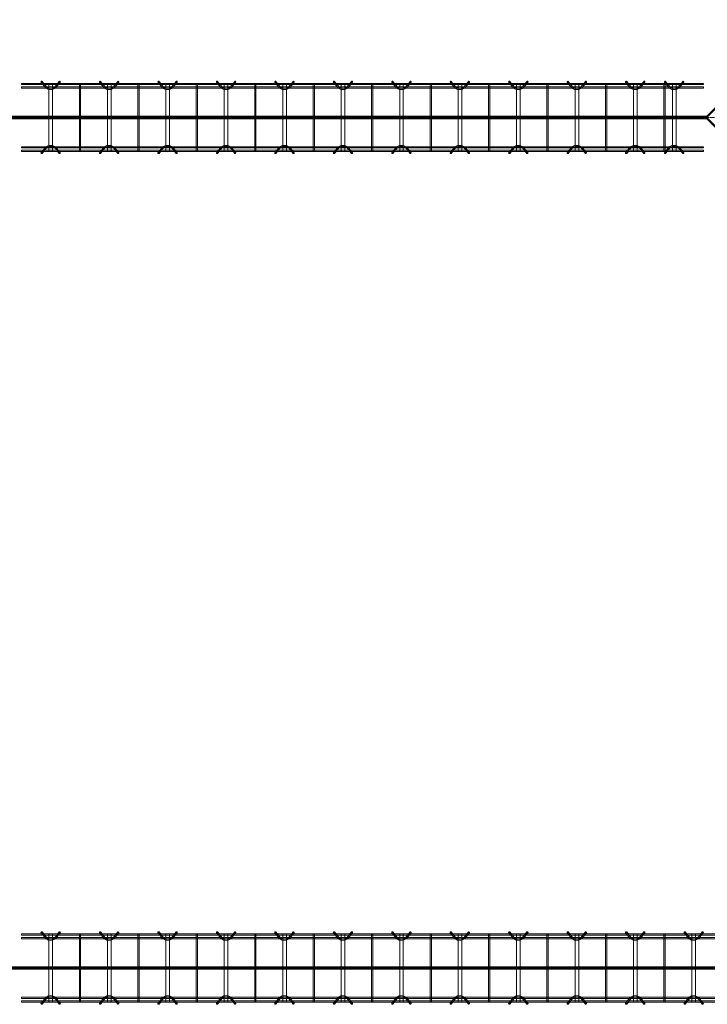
# Model space of a CAD drawing. Header units: inches. Extents: x -4136 to 1945, y -6639 to 12387.
# Tile 298 of 656: x -3643 to -3501, y 10634 to 10837. Entities that reach past the tile are written whole.
import ezdxf

# ---------------------------------------------------------------- set-up
doc = ezdxf.new("R2010")
doc.units = ezdxf.units.IN
doc.header["$MEASUREMENT"] = 0
doc.linetypes.add('Línea de rejilla', pattern=[0.875, 0.5, -0.125, 0.125, -0.125])
for name, color, linetype, lineweight in [('A-FLOR', 7, 'Continuous', 9), ('A-GENM', 7, 'Continuous', 9), ('S-BEAM', 7, 'Continuous', 9), ('S-GRID', 7, 'Continuous', 9)]:
    doc.layers.add(name, color=color, linetype=linetype, lineweight=lineweight)

# ---------------------------------------------------------------- blocks, each defined once
blk = doc.blocks.new('Dowel bar assembly - Dowel bar assembly-673054-SLAB ON GROUND JOINTS')
at = {"layer": 'S-BEAM', "color": 253, "true_color": 0xaaaaaa}
for p, q in [((4.02, 2.23), (4.97, 1.03)), ((5.18, 1.19), (4.23, 2.39)), ((7.76, 2.39), (6.81, 1.19)), ((7.01, 1.03), (7.96, 2.23)), ((16.02, 2.23), (16.97, 1.03)), ((17.18, 1.19), (16.23, 2.39)), ((19.76, 2.39), (18.81, 1.19)), ((19.01, 1.03), (19.96, 2.23)), ((28.02, 2.23), (28.97, 1.03)), ((29.18, 1.19), (28.23, 2.39)), ((31.76, 2.39), (30.81, 1.19)), ((31.01, 1.03), (31.96, 2.23)), ((40.02, 2.23), (40.97, 1.03)), ((41.18, 1.19), (40.23, 2.39)), ((43.76, 2.39), (42.81, 1.19)), ((43.01, 1.03), (43.96, 2.23)), ((52.02, 2.23), (52.97, 1.03)), ((53.18, 1.19), (52.23, 2.39)), ((55.76, 2.39), (54.81, 1.19)), ((55.01, 1.03), (55.96, 2.23)), ((64.02, 2.23), (64.97, 1.03)), ((65.18, 1.19), (64.23, 2.39)), ((67.76, 2.39), (66.81, 1.19)), ((67.01, 1.03), (67.96, 2.23)), ((76.02, 2.23), (76.97, 1.03)), ((77.18, 1.19), (76.23, 2.39)), ((79.76, 2.39), (78.81, 1.19)), ((79.01, 1.03), (79.96, 2.23)), ((88.02, 2.23), (88.97, 1.03)), ((89.18, 1.19), (88.23, 2.39)), ((91.76, 2.39), (90.81, 1.19)), ((91.01, 1.03), (91.96, 2.23)), ((100.02, 2.23), (100.97, 1.03)), ((101.18, 1.19), (100.23, 2.39)), ((103.76, 2.39), (102.81, 1.19)), ((103.01, 1.03), (103.96, 2.23)), ((112.02, 2.23), (112.97, 1.03)), ((113.18, 1.19), (112.23, 2.39)), ((115.76, 2.39), (114.81, 1.19)), ((115.01, 1.03), (115.96, 2.23)), ((124.02, 2.23), (124.97, 1.03)), ((125.18, 1.19), (124.23, 2.39)), ((127.76, 2.39), (126.81, 1.19)), ((127.01, 1.03), (127.96, 2.23)), ((132.02, 2.23), (132.97, 1.03)), ((133.18, 1.19), (132.23, 2.39)), ((135.76, 2.39), (134.81, 1.19)), ((135.01, 1.03), (135.96, 2.23)), ((140, 1.98), (0, 1.98)), ((0, 1.98), (0, 1.72)), ((0, 1.72), (0, 1.98)), ((0, 1.72), (140, 1.72)), ((140, 1.25), (0, 1.25)), ((0, 0.99), (0, 1.25)), ((0, 1.25), (0, 0.99)), ((0, 0.99), (140, 0.99)), ((5.63, 1.99), (5.63, -12.01)), ((6.38, 1.99), (5.63, 1.99)), ((5.63, 1.99), (6.38, 1.99)), ((6.38, -12.01), (6.38, 1.99)), ((11.87, 1.99), (11.87, -12.01)), ((12.13, 1.99), (11.87, 1.99)), ((11.87, 1.99), (12.13, 1.99)), ((12.13, -12.01), (12.13, 1.99)), ((17.63, 1.99), (17.63, -12.01)), ((18.38, 1.99), (17.63, 1.99)), ((17.63, 1.99), (18.38, 1.99)), ((18.38, -12.01), (18.38, 1.99)), ((23.87, 1.99), (23.87, -12.01)), ((24.13, 1.99), (23.87, 1.99)), ((23.87, 1.99), (24.13, 1.99)), ((24.13, -12.01), (24.13, 1.99)), ((29.63, 1.99), (29.63, -12.01)), ((30.38, 1.99), (29.63, 1.99)), ((29.63, 1.99), (30.38, 1.99)), ((30.38, -12.01), (30.38, 1.99)), ((35.87, 1.99), (35.87, -12.01)), ((36.13, 1.99), (35.87, 1.99)), ((35.87, 1.99), (36.13, 1.99)), ((36.13, -12.01), (36.13, 1.99)), ((41.63, 1.99), (41.63, -12.01)), ((42.38, 1.99), (41.63, 1.99)), ((41.63, 1.99), (42.38, 1.99)), ((42.38, -12.01), (42.38, 1.99)), ((47.87, 1.99), (47.87, -12.01)), ((48.13, 1.99), (47.87, 1.99)), ((47.87, 1.99), (48.13, 1.99)), ((48.13, -12.01), (48.13, 1.99)), ((53.63, 1.99), (53.63, -12.01)), ((54.38, 1.99), (53.63, 1.99)), ((53.63, 1.99), (54.38, 1.99)), ((54.38, -12.01), (54.38, 1.99)), ((59.87, 1.99), (59.87, -12.01)), ((60.13, 1.99), (59.87, 1.99)), ((59.87, 1.99), (60.13, 1.99)), ((60.13, -12.01), (60.13, 1.99)), ((65.63, 1.99), (65.63, -12.01)), ((66.38, 1.99), (65.63, 1.99)), ((65.63, 1.99), (66.38, 1.99)), ((66.38, -12.01), (66.38, 1.99)), ((71.87, 1.99), (71.87, -12.01)), ((72.13, 1.99), (71.87, 1.99)), ((71.87, 1.99), (72.13, 1.99)), ((72.13, -12.01), (72.13, 1.99)), ((77.63, 1.99), (77.63, -12.01)), ((78.38, 1.99), (77.63, 1.99)), ((77.63, 1.99), (78.38, 1.99)), ((78.38, -12.01), (78.38, 1.99)), ((83.87, 1.99), (83.87, -12.01)), ((84.13, 1.99), (83.87, 1.99)), ((83.87, 1.99), (84.13, 1.99)), ((84.13, -12.01), (84.13, 1.99)), ((89.63, 1.99), (89.63, -12.01)), ((90.38, 1.99), (89.63, 1.99)), ((89.63, 1.99), (90.38, 1.99)), ((90.38, -12.01), (90.38, 1.99)), ((95.87, 1.99), (95.87, -12.01)), ((96.13, 1.99), (95.87, 1.99)), ((95.87, 1.99), (96.13, 1.99)), ((96.13, -12.01), (96.13, 1.99)), ((101.63, 1.99), (101.63, -12.01)), ((102.38, 1.99), (101.63, 1.99)), ((101.63, 1.99), (102.38, 1.99)), ((102.38, -12.01), (102.38, 1.99)), ((107.87, 1.99), (107.87, -12.01)), ((108.13, 1.99), (107.87, 1.99)), ((107.87, 1.99), (108.13, 1.99)), ((108.13, -12.01), (108.13, 1.99)), ((113.63, 1.99), (113.63, -12.01)), ((114.38, 1.99), (113.63, 1.99)), ((113.63, 1.99), (114.38, 1.99)), ((114.38, -12.01), (114.38, 1.99)), ((119.87, 1.99), (119.87, -12.01)), ((120.13, 1.99), (119.87, 1.99)), ((119.87, 1.99), (120.13, 1.99)), ((120.13, -12.01), (120.13, 1.99)), ((125.63, 1.99), (125.63, -12.01)), ((126.38, 1.99), (125.63, 1.99)), ((125.63, 1.99), (126.38, 1.99)), ((126.38, -12.01), (126.38, 1.99)), ((131.87, 1.99), (131.87, -12.01)), ((132.13, 1.99), (131.87, 1.99)), ((131.87, 1.99), (132.13, 1.99)), ((132.13, -12.01), (132.13, 1.99)), ((133.63, 1.99), (133.63, -12.01)), ((134.38, 1.99), (133.63, 1.99)), ((133.63, 1.99), (134.38, 1.99)), ((134.38, -12.01), (134.38, 1.99)), ((140, 1.98), (140, 1.72)), ((140, 1.72), (140, 1.98)), ((140, 0.99), (140, 1.25)), ((140, 1.25), (140, 0.99)), ((140, -11.01), (0, -11.01)), ((0, -11.27), (0, -11.01)), ((0, -11.01), (0, -11.27)), ((0, -11.27), (140, -11.27)), ((140, -11.74), (0, -11.74)), ((0, -12), (0, -11.74)), ((0, -11.74), (0, -12)), ((0, -12), (140, -12)), ((4.97, -11.05), (4.02, -12.25)), ((4.23, -12.41), (5.18, -11.21)), ((6.38, -12.01), (5.63, -12.01)), ((5.63, -12.01), (6.38, -12.01)), ((6.81, -11.21), (7.76, -12.41)), ((7.96, -12.25), (7.01, -11.05)), ((12.13, -12.01), (11.87, -12.01)), ((11.87, -12.01), (12.13, -12.01)), ((16.97, -11.05), (16.02, -12.25)), ((16.23, -12.41), (17.18, -11.21)), ((18.38, -12.01), (17.63, -12.01)), ((17.63, -12.01), (18.38, -12.01)), ((18.81, -11.21), (19.76, -12.41)), ((19.96, -12.25), (19.01, -11.05)), ((24.13, -12.01), (23.87, -12.01)), ((23.87, -12.01), (24.13, -12.01)), ((28.97, -11.05), (28.02, -12.25)), ((28.23, -12.41), (29.18, -11.21)), ((30.38, -12.01), (29.63, -12.01)), ((29.63, -12.01), (30.38, -12.01)), ((30.81, -11.21), (31.76, -12.41)), ((31.96, -12.25), (31.01, -11.05)), ((36.13, -12.01), (35.87, -12.01)), ((35.87, -12.01), (36.13, -12.01)), ((40.97, -11.05), (40.02, -12.25)), ((40.23, -12.41), (41.18, -11.21)), ((42.38, -12.01), (41.63, -12.01)), ((41.63, -12.01), (42.38, -12.01)), ((42.81, -11.21), (43.76, -12.41)), ((43.96, -12.25), (43.01, -11.05)), ((48.13, -12.01), (47.87, -12.01)), ((47.87, -12.01), (48.13, -12.01)), ((52.97, -11.05), (52.02, -12.25)), ((52.23, -12.41), (53.18, -11.21)), ((54.38, -12.01), (53.63, -12.01)), ((53.63, -12.01), (54.38, -12.01)), ((54.81, -11.21), (55.76, -12.41)), ((55.96, -12.25), (55.01, -11.05)), ((60.13, -12.01), (59.87, -12.01)), ((59.87, -12.01), (60.13, -12.01)), ((64.97, -11.05), (64.02, -12.25)), ((64.23, -12.41), (65.18, -11.21)), ((66.38, -12.01), (65.63, -12.01)), ((65.63, -12.01), (66.38, -12.01)), ((66.81, -11.21), (67.76, -12.41)), ((67.96, -12.25), (67.01, -11.05)), ((72.13, -12.01), (71.87, -12.01)), ((71.87, -12.01), (72.13, -12.01)), ((76.97, -11.05), (76.02, -12.25)), ((76.23, -12.41), (77.18, -11.21)), ((78.38, -12.01), (77.63, -12.01)), ((77.63, -12.01), (78.38, -12.01)), ((78.81, -11.21), (79.76, -12.41)), ((79.96, -12.25), (79.01, -11.05)), ((84.13, -12.01), (83.87, -12.01)), ((83.87, -12.01), (84.13, -12.01)), ((88.97, -11.05), (88.02, -12.25)), ((88.23, -12.41), (89.18, -11.21)), ((90.38, -12.01), (89.63, -12.01)), ((89.63, -12.01), (90.38, -12.01)), ((90.81, -11.21), (91.76, -12.41)), ((91.96, -12.25), (91.01, -11.05)), ((96.13, -12.01), (95.87, -12.01)), ((95.87, -12.01), (96.13, -12.01)), ((100.97, -11.05), (100.02, -12.25)), ((100.23, -12.41), (101.18, -11.21)), ((102.38, -12.01), (101.63, -12.01)), ((101.63, -12.01), (102.38, -12.01)), ((102.81, -11.21), (103.76, -12.41)), ((103.96, -12.25), (103.01, -11.05)), ((108.13, -12.01), (107.87, -12.01)), ((107.87, -12.01), (108.13, -12.01)), ((112.97, -11.05), (112.02, -12.25)), ((112.23, -12.41), (113.18, -11.21)), ((114.38, -12.01), (113.63, -12.01)), ((113.63, -12.01), (114.38, -12.01)), ((114.81, -11.21), (115.76, -12.41)), ((115.96, -12.25), (115.01, -11.05)), ((120.13, -12.01), (119.87, -12.01)), ((119.87, -12.01), (120.13, -12.01)), ((124.97, -11.05), (124.02, -12.25)), ((124.23, -12.41), (125.18, -11.21)), ((126.38, -12.01), (125.63, -12.01)), ((125.63, -12.01), (126.38, -12.01)), ((126.81, -11.21), (127.76, -12.41)), ((127.96, -12.25), (127.01, -11.05)), ((132.13, -12.01), (131.87, -12.01)), ((131.87, -12.01), (132.13, -12.01)), ((132.97, -11.05), (132.02, -12.25)), ((132.23, -12.41), (133.18, -11.21)), ((134.38, -12.01), (133.63, -12.01)), ((133.63, -12.01), (134.38, -12.01)), ((134.81, -11.21), (135.76, -12.41)), ((135.96, -12.25), (135.01, -11.05)), ((140, -11.27), (140, -11.01)), ((140, -11.01), (140, -11.27)), ((140, -12), (140, -11.74)), ((140, -11.74), (140, -12))]:
    blk.add_line(p, q, dxfattribs=at)
at = {"layer": 'S-BEAM', "color": 253, "true_color": 0xaaaaaa, "flags": 128}
for points in [[(4.97, 1.03), (5.53, 0.73), (6.39, 0.72), (6.97, 0.99), (7.01, 1.03)], [(5.18, 1.19), (5.62, 0.97), (6.38, 0.98), (6.81, 1.19)], [(16.97, 1.03), (17.53, 0.73), (18.39, 0.72), (18.97, 0.99), (19.01, 1.03)], [(17.18, 1.19), (17.62, 0.97), (18.38, 0.98), (18.81, 1.19)], [(28.97, 1.03), (29.53, 0.73), (30.39, 0.72), (30.97, 0.99), (31.01, 1.03)], [(29.18, 1.19), (29.62, 0.97), (30.38, 0.98), (30.81, 1.19)], [(40.97, 1.03), (41.53, 0.73), (42.39, 0.72), (42.97, 0.99), (43.01, 1.03)], [(41.18, 1.19), (41.62, 0.97), (42.38, 0.98), (42.81, 1.19)], [(52.97, 1.03), (53.53, 0.73), (54.39, 0.72), (54.97, 0.99), (55.01, 1.03)], [(53.18, 1.19), (53.62, 0.97), (54.38, 0.98), (54.81, 1.19)], [(64.97, 1.03), (65.53, 0.73), (66.39, 0.72), (66.97, 0.99), (67.01, 1.03)], [(65.18, 1.19), (65.62, 0.97), (66.38, 0.98), (66.81, 1.19)], [(76.97, 1.03), (77.53, 0.73), (78.39, 0.72), (78.97, 0.99), (79.01, 1.03)], [(77.18, 1.19), (77.62, 0.97), (78.38, 0.98), (78.81, 1.19)], [(88.97, 1.03), (89.53, 0.73), (90.39, 0.72), (90.97, 0.99), (91.01, 1.03)], [(89.18, 1.19), (89.62, 0.97), (90.38, 0.98), (90.81, 1.19)], [(100.97, 1.03), (101.53, 0.73), (102.39, 0.72), (102.97, 0.99), (103.01, 1.03)], [(101.18, 1.19), (101.62, 0.97), (102.38, 0.98), (102.81, 1.19)], [(112.97, 1.03), (113.53, 0.73), (114.39, 0.72), (114.97, 0.99), (115.01, 1.03)], [(113.18, 1.19), (113.62, 0.97), (114.38, 0.98), (114.81, 1.19)], [(124.97, 1.03), (125.53, 0.73), (126.39, 0.72), (126.97, 0.99), (127.01, 1.03)], [(125.18, 1.19), (125.62, 0.97), (126.38, 0.98), (126.81, 1.19)], [(132.97, 1.03), (133.53, 0.73), (134.39, 0.72), (134.97, 0.99), (135.01, 1.03)], [(133.18, 1.19), (133.62, 0.97), (134.38, 0.98), (134.81, 1.19)], [(4.97, -11.05), (5.53, -10.75), (6.39, -10.74), (6.97, -11.01), (7.01, -11.05)], [(5.18, -11.21), (5.62, -10.99), (6.38, -11), (6.81, -11.21)], [(16.97, -11.05), (17.53, -10.75), (18.39, -10.74), (18.97, -11.01), (19.01, -11.05)], [(17.18, -11.21), (17.62, -10.99), (18.38, -11), (18.81, -11.21)], [(28.97, -11.05), (29.53, -10.75), (30.39, -10.74), (30.97, -11.01), (31.01, -11.05)], [(29.18, -11.21), (29.62, -10.99), (30.38, -11), (30.81, -11.21)], [(40.97, -11.05), (41.53, -10.75), (42.39, -10.74), (42.97, -11.01), (43.01, -11.05)], [(41.18, -11.21), (41.62, -10.99), (42.38, -11), (42.81, -11.21)], [(52.97, -11.05), (53.53, -10.75), (54.39, -10.74), (54.97, -11.01), (55.01, -11.05)], [(53.18, -11.21), (53.62, -10.99), (54.38, -11), (54.81, -11.21)], [(64.97, -11.05), (65.53, -10.75), (66.39, -10.74), (66.97, -11.01), (67.01, -11.05)], [(65.18, -11.21), (65.62, -10.99), (66.38, -11), (66.81, -11.21)], [(76.97, -11.05), (77.53, -10.75), (78.39, -10.74), (78.97, -11.01), (79.01, -11.05)], [(77.18, -11.21), (77.62, -10.99), (78.38, -11), (78.81, -11.21)], [(88.97, -11.05), (89.53, -10.75), (90.39, -10.74), (90.97, -11.01), (91.01, -11.05)], [(89.18, -11.21), (89.62, -10.99), (90.38, -11), (90.81, -11.21)], [(100.97, -11.05), (101.53, -10.75), (102.39, -10.74), (102.97, -11.01), (103.01, -11.05)], [(101.18, -11.21), (101.62, -10.99), (102.38, -11), (102.81, -11.21)], [(112.97, -11.05), (113.53, -10.75), (114.39, -10.74), (114.97, -11.01), (115.01, -11.05)], [(113.18, -11.21), (113.62, -10.99), (114.38, -11), (114.81, -11.21)], [(124.97, -11.05), (125.53, -10.75), (126.39, -10.74), (126.97, -11.01), (127.01, -11.05)], [(125.18, -11.21), (125.62, -10.99), (126.38, -11), (126.81, -11.21)], [(132.97, -11.05), (133.53, -10.75), (134.39, -10.74), (134.97, -11.01), (135.01, -11.05)], [(133.18, -11.21), (133.62, -10.99), (134.38, -11), (134.81, -11.21)]]:
    blk.add_lwpolyline(points, dxfattribs=at)
at = {"layer": 'S-BEAM', "color": 253, "true_color": 0xaaaaaa}
for centre, major_axis, start_param, end_param in [((4.12, 2.31), (0.101, 0.08), 5.709265, 8.850858), ((4.12, 2.31), (0.101, 0.08), 2.567673, 5.709265), ((7.86, 2.31), (-0.101, 0.08), 3.715513, 6.857105), ((7.86, 2.31), (-0.101, 0.08), 0.57392, 3.715513), ((16.12, 2.31), (0.101, 0.08), 5.709265, 8.850858), ((16.12, 2.31), (0.101, 0.08), 2.567673, 5.709265), ((19.86, 2.31), (-0.101, 0.08), 3.715513, 6.857105), ((19.86, 2.31), (-0.101, 0.08), 0.57392, 3.715513), ((28.12, 2.31), (0.101, 0.08), 5.709265, 8.850858), ((28.12, 2.31), (0.101, 0.08), 2.567673, 5.709265), ((31.86, 2.31), (-0.101, 0.08), 3.715513, 6.857105), ((31.86, 2.31), (-0.101, 0.08), 0.57392, 3.715513), ((40.12, 2.31), (0.101, 0.08), 5.709265, 8.850858), ((40.12, 2.31), (0.101, 0.08), 2.567673, 5.709265), ((43.86, 2.31), (-0.101, 0.08), 3.715513, 6.857105), ((43.86, 2.31), (-0.101, 0.08), 0.57392, 3.715513), ((52.12, 2.31), (0.101, 0.08), 5.709265, 8.850858), ((52.12, 2.31), (0.101, 0.08), 2.567673, 5.709265), ((55.86, 2.31), (-0.101, 0.08), 3.715513, 6.857105), ((55.86, 2.31), (-0.101, 0.08), 0.57392, 3.715513), ((64.12, 2.31), (0.101, 0.08), 5.709265, 8.850858), ((64.12, 2.31), (0.101, 0.08), 2.567673, 5.709265), ((67.86, 2.31), (-0.101, 0.08), 3.715513, 6.857105), ((67.86, 2.31), (-0.101, 0.08), 0.57392, 3.715513), ((76.12, 2.31), (0.101, 0.08), 5.709265, 8.850858), ((76.12, 2.31), (0.101, 0.08), 2.567673, 5.709265), ((79.86, 2.31), (-0.101, 0.08), 3.715513, 6.857105), ((79.86, 2.31), (-0.101, 0.08), 0.57392, 3.715513), ((88.12, 2.31), (0.101, 0.08), 5.709265, 8.850858), ((88.12, 2.31), (0.101, 0.08), 2.567673, 5.709265), ((91.86, 2.31), (-0.101, 0.08), 3.715513, 6.857105), ((91.86, 2.31), (-0.101, 0.08), 0.57392, 3.715513), ((100.12, 2.31), (0.101, 0.08), 5.709265, 8.850858), ((100.12, 2.31), (0.101, 0.08), 2.567673, 5.709265), ((103.86, 2.31), (-0.101, 0.08), 3.715513, 6.857105), ((103.86, 2.31), (-0.101, 0.08), 0.57392, 3.715513), ((112.12, 2.31), (0.101, 0.08), 5.709265, 8.850858), ((112.12, 2.31), (0.101, 0.08), 2.567673, 5.709265), ((115.86, 2.31), (-0.101, 0.08), 3.715513, 6.857105), ((115.86, 2.31), (-0.101, 0.08), 0.57392, 3.715513), ((124.12, 2.31), (0.101, 0.08), 5.709265, 8.850858), ((124.12, 2.31), (0.101, 0.08), 2.567673, 5.709265), ((127.86, 2.31), (-0.101, 0.08), 3.715513, 6.857105), ((127.86, 2.31), (-0.101, 0.08), 0.57392, 3.715513), ((132.12, 2.31), (0.101, 0.08), 5.709265, 8.850858), ((132.12, 2.31), (0.101, 0.08), 2.567673, 5.709265), ((135.86, 2.31), (-0.101, 0.08), 3.715513, 6.857105), ((135.86, 2.31), (-0.101, 0.08), 0.57392, 3.715513), ((4.12, -12.33), (-0.101, 0.08), 3.715513, 6.857105), ((4.12, -12.33), (-0.101, 0.08), 0.57392, 3.715513), ((7.86, -12.33), (0.101, 0.08), 5.709265, 8.850858), ((7.86, -12.33), (0.101, 0.08), 2.567673, 5.709265), ((16.12, -12.33), (-0.101, 0.08), 3.715513, 6.857105), ((16.12, -12.33), (-0.101, 0.08), 0.57392, 3.715513), ((19.86, -12.33), (0.101, 0.08), 5.709265, 8.850858), ((19.86, -12.33), (0.101, 0.08), 2.567673, 5.709265), ((28.12, -12.33), (-0.101, 0.08), 3.715513, 6.857105), ((28.12, -12.33), (-0.101, 0.08), 0.57392, 3.715513), ((31.86, -12.33), (0.101, 0.08), 5.709265, 8.850858), ((31.86, -12.33), (0.101, 0.08), 2.567673, 5.709265), ((40.12, -12.33), (-0.101, 0.08), 3.715513, 6.857105), ((40.12, -12.33), (-0.101, 0.08), 0.57392, 3.715513), ((43.86, -12.33), (0.101, 0.08), 5.709265, 8.850858), ((43.86, -12.33), (0.101, 0.08), 2.567673, 5.709265), ((52.12, -12.33), (-0.101, 0.08), 3.715513, 6.857105), ((52.12, -12.33), (-0.101, 0.08), 0.57392, 3.715513), ((55.86, -12.33), (0.101, 0.08), 5.709265, 8.850858), ((55.86, -12.33), (0.101, 0.08), 2.567673, 5.709265), ((64.12, -12.33), (-0.101, 0.08), 3.715513, 6.857105), ((64.12, -12.33), (-0.101, 0.08), 0.57392, 3.715513), ((67.86, -12.33), (0.101, 0.08), 5.709265, 8.850858), ((67.86, -12.33), (0.101, 0.08), 2.567673, 5.709265), ((76.12, -12.33), (-0.101, 0.08), 3.715513, 6.857105), ((76.12, -12.33), (-0.101, 0.08), 0.57392, 3.715513), ((79.86, -12.33), (0.101, 0.08), 5.709265, 8.850858), ((79.86, -12.33), (0.101, 0.08), 2.567673, 5.709265), ((88.12, -12.33), (-0.101, 0.08), 3.715513, 6.857105), ((88.12, -12.33), (-0.101, 0.08), 0.57392, 3.715513), ((91.86, -12.33), (0.101, 0.08), 5.709265, 8.850858), ((91.86, -12.33), (0.101, 0.08), 2.567673, 5.709265), ((100.12, -12.33), (-0.101, 0.08), 3.715513, 6.857105), ((100.12, -12.33), (-0.101, 0.08), 0.57392, 3.715513), ((103.86, -12.33), (0.101, 0.08), 5.709265, 8.850858), ((103.86, -12.33), (0.101, 0.08), 2.567673, 5.709265), ((112.12, -12.33), (-0.101, 0.08), 3.715513, 6.857105), ((112.12, -12.33), (-0.101, 0.08), 0.57392, 3.715513), ((115.86, -12.33), (0.101, 0.08), 5.709265, 8.850858), ((115.86, -12.33), (0.101, 0.08), 2.567673, 5.709265), ((124.12, -12.33), (-0.101, 0.08), 3.715513, 6.857105), ((124.12, -12.33), (-0.101, 0.08), 0.57392, 3.715513), ((127.86, -12.33), (0.101, 0.08), 5.709265, 8.850858), ((127.86, -12.33), (0.101, 0.08), 2.567673, 5.709265), ((132.12, -12.33), (-0.101, 0.08), 3.715513, 6.857105), ((132.12, -12.33), (-0.101, 0.08), 0.57392, 3.715513), ((135.86, -12.33), (0.101, 0.08), 5.709265, 8.850858), ((135.86, -12.33), (0.101, 0.08), 2.567673, 5.709265)]:
    blk.add_ellipse(centre, major_axis=major_axis, ratio=0.816528, start_param=start_param, end_param=end_param, dxfattribs=at)
blk = doc.blocks.new('Dowel bar assembly - Dowel bar assembly-674452-SLAB ON GROUND JOINTS')
at = {"layer": 'S-BEAM', "color": 253, "true_color": 0xaaaaaa}
for p, q in [((4.02, 2.23), (4.97, 1.03)), ((5.18, 1.19), (4.23, 2.39)), ((7.76, 2.39), (6.81, 1.19)), ((7.01, 1.03), (7.96, 2.23)), ((16.02, 2.23), (16.97, 1.03)), ((17.18, 1.19), (16.23, 2.39)), ((19.76, 2.39), (18.81, 1.19)), ((19.01, 1.03), (19.96, 2.23)), ((28.02, 2.23), (28.97, 1.03)), ((29.18, 1.19), (28.23, 2.39)), ((31.76, 2.39), (30.81, 1.19)), ((31.01, 1.03), (31.96, 2.23)), ((40.02, 2.23), (40.97, 1.03)), ((41.18, 1.19), (40.23, 2.39)), ((43.76, 2.39), (42.81, 1.19)), ((43.01, 1.03), (43.96, 2.23)), ((52.02, 2.23), (52.97, 1.03)), ((53.18, 1.19), (52.23, 2.39)), ((55.76, 2.39), (54.81, 1.19)), ((55.01, 1.03), (55.96, 2.23)), ((64.02, 2.23), (64.97, 1.03)), ((65.18, 1.19), (64.23, 2.39)), ((67.76, 2.39), (66.81, 1.19)), ((67.01, 1.03), (67.96, 2.23)), ((76.02, 2.23), (76.97, 1.03)), ((77.18, 1.19), (76.23, 2.39)), ((79.76, 2.39), (78.81, 1.19)), ((79.01, 1.03), (79.96, 2.23)), ((88.02, 2.23), (88.97, 1.03)), ((89.18, 1.19), (88.23, 2.39)), ((91.76, 2.39), (90.81, 1.19)), ((91.01, 1.03), (91.96, 2.23)), ((100.02, 2.23), (100.97, 1.03)), ((101.18, 1.19), (100.23, 2.39)), ((103.76, 2.39), (102.81, 1.19)), ((103.01, 1.03), (103.96, 2.23)), ((112.02, 2.23), (112.97, 1.03)), ((113.18, 1.19), (112.23, 2.39)), ((115.76, 2.39), (114.81, 1.19)), ((115.01, 1.03), (115.96, 2.23)), ((124.02, 2.23), (124.97, 1.03)), ((125.18, 1.19), (124.23, 2.39)), ((127.76, 2.39), (126.81, 1.19)), ((127.01, 1.03), (127.96, 2.23)), ((136.02, 2.23), (136.97, 1.03)), ((137.18, 1.19), (136.23, 2.39)), ((139.76, 2.39), (138.81, 1.19)), ((139.01, 1.03), (139.96, 2.23)), ((153.25, 1.98), (0, 1.98)), ((0, 1.98), (0, 1.72)), ((0, 1.72), (0, 1.98)), ((0, 1.72), (153.25, 1.72)), ((153.25, 1.25), (0, 1.25)), ((0, 0.99), (0, 1.25)), ((0, 1.25), (0, 0.99)), ((0, 0.99), (153.25, 0.99)), ((5.63, 1.99), (5.63, -12.01)), ((6.38, 1.99), (5.63, 1.99)), ((5.63, 1.99), (6.38, 1.99)), ((6.38, -12.01), (6.38, 1.99)), ((11.87, 1.99), (11.87, -12.01)), ((12.13, 1.99), (11.87, 1.99)), ((11.87, 1.99), (12.13, 1.99)), ((12.13, -12.01), (12.13, 1.99)), ((17.63, 1.99), (17.63, -12.01)), ((18.38, 1.99), (17.63, 1.99)), ((17.63, 1.99), (18.38, 1.99)), ((18.38, -12.01), (18.38, 1.99)), ((23.87, 1.99), (23.87, -12.01)), ((24.13, 1.99), (23.87, 1.99)), ((23.87, 1.99), (24.13, 1.99)), ((24.13, -12.01), (24.13, 1.99)), ((29.63, 1.99), (29.63, -12.01)), ((30.38, 1.99), (29.63, 1.99)), ((29.63, 1.99), (30.38, 1.99)), ((30.38, -12.01), (30.38, 1.99)), ((35.87, 1.99), (35.87, -12.01)), ((36.13, 1.99), (35.87, 1.99)), ((35.87, 1.99), (36.13, 1.99)), ((36.13, -12.01), (36.13, 1.99)), ((41.63, 1.99), (41.63, -12.01)), ((42.38, 1.99), (41.63, 1.99)), ((41.63, 1.99), (42.38, 1.99)), ((42.38, -12.01), (42.38, 1.99)), ((47.87, 1.99), (47.87, -12.01)), ((48.13, 1.99), (47.87, 1.99)), ((47.87, 1.99), (48.13, 1.99)), ((48.13, -12.01), (48.13, 1.99)), ((53.63, 1.99), (53.63, -12.01)), ((54.38, 1.99), (53.63, 1.99)), ((53.63, 1.99), (54.38, 1.99)), ((54.38, -12.01), (54.38, 1.99)), ((59.87, 1.99), (59.87, -12.01)), ((60.13, 1.99), (59.87, 1.99)), ((59.87, 1.99), (60.13, 1.99)), ((60.13, -12.01), (60.13, 1.99)), ((65.63, 1.99), (65.63, -12.01)), ((66.38, 1.99), (65.63, 1.99)), ((65.63, 1.99), (66.38, 1.99)), ((66.38, -12.01), (66.38, 1.99)), ((71.87, 1.99), (71.87, -12.01)), ((72.13, 1.99), (71.87, 1.99)), ((71.87, 1.99), (72.13, 1.99)), ((72.13, -12.01), (72.13, 1.99)), ((77.63, 1.99), (77.63, -12.01)), ((78.38, 1.99), (77.63, 1.99)), ((77.63, 1.99), (78.38, 1.99)), ((78.38, -12.01), (78.38, 1.99)), ((83.87, 1.99), (83.87, -12.01)), ((84.13, 1.99), (83.87, 1.99)), ((83.87, 1.99), (84.13, 1.99)), ((84.13, -12.01), (84.13, 1.99)), ((89.63, 1.99), (89.63, -12.01)), ((90.38, 1.99), (89.63, 1.99)), ((89.63, 1.99), (90.38, 1.99)), ((90.38, -12.01), (90.38, 1.99)), ((95.87, 1.99), (95.87, -12.01)), ((96.13, 1.99), (95.87, 1.99)), ((95.87, 1.99), (96.13, 1.99)), ((96.13, -12.01), (96.13, 1.99)), ((101.63, 1.99), (101.63, -12.01)), ((102.38, 1.99), (101.63, 1.99)), ((101.63, 1.99), (102.38, 1.99)), ((102.38, -12.01), (102.38, 1.99)), ((107.87, 1.99), (107.87, -12.01)), ((108.13, 1.99), (107.87, 1.99)), ((107.87, 1.99), (108.13, 1.99)), ((108.13, -12.01), (108.13, 1.99)), ((113.63, 1.99), (113.63, -12.01)), ((114.38, 1.99), (113.63, 1.99)), ((113.63, 1.99), (114.38, 1.99)), ((114.38, -12.01), (114.38, 1.99)), ((119.87, 1.99), (119.87, -12.01)), ((120.13, 1.99), (119.87, 1.99)), ((119.87, 1.99), (120.13, 1.99)), ((120.13, -12.01), (120.13, 1.99)), ((125.63, 1.99), (125.63, -12.01)), ((126.38, 1.99), (125.63, 1.99)), ((125.63, 1.99), (126.38, 1.99)), ((126.38, -12.01), (126.38, 1.99)), ((131.87, 1.99), (131.87, -12.01)), ((132.13, 1.99), (131.87, 1.99)), ((131.87, 1.99), (132.13, 1.99)), ((132.13, -12.01), (132.13, 1.99)), ((137.63, 1.99), (137.63, -12.01)), ((138.38, 1.99), (137.63, 1.99)), ((137.63, 1.99), (138.38, 1.99)), ((138.38, -12.01), (138.38, 1.99)), ((153.25, -11.01), (0, -11.01)), ((0, -11.27), (0, -11.01)), ((0, -11.01), (0, -11.27)), ((0, -11.27), (153.25, -11.27)), ((153.25, -11.74), (0, -11.74)), ((0, -12), (0, -11.74)), ((0, -11.74), (0, -12)), ((0, -12), (153.25, -12)), ((4.97, -11.05), (4.02, -12.25)), ((4.23, -12.41), (5.18, -11.21)), ((6.38, -12.01), (5.63, -12.01)), ((5.63, -12.01), (6.38, -12.01)), ((6.81, -11.21), (7.76, -12.41)), ((7.96, -12.25), (7.01, -11.05)), ((12.13, -12.01), (11.87, -12.01)), ((11.87, -12.01), (12.13, -12.01)), ((16.97, -11.05), (16.02, -12.25)), ((16.23, -12.41), (17.18, -11.21)), ((18.38, -12.01), (17.63, -12.01)), ((17.63, -12.01), (18.38, -12.01)), ((18.81, -11.21), (19.76, -12.41)), ((19.96, -12.25), (19.01, -11.05)), ((24.13, -12.01), (23.87, -12.01)), ((23.87, -12.01), (24.13, -12.01)), ((28.97, -11.05), (28.02, -12.25)), ((28.23, -12.41), (29.18, -11.21)), ((30.38, -12.01), (29.63, -12.01)), ((29.63, -12.01), (30.38, -12.01)), ((30.81, -11.21), (31.76, -12.41)), ((31.96, -12.25), (31.01, -11.05)), ((36.13, -12.01), (35.87, -12.01)), ((35.87, -12.01), (36.13, -12.01)), ((40.97, -11.05), (40.02, -12.25)), ((40.23, -12.41), (41.18, -11.21)), ((42.38, -12.01), (41.63, -12.01)), ((41.63, -12.01), (42.38, -12.01)), ((42.81, -11.21), (43.76, -12.41)), ((43.96, -12.25), (43.01, -11.05)), ((48.13, -12.01), (47.87, -12.01)), ((47.87, -12.01), (48.13, -12.01)), ((52.97, -11.05), (52.02, -12.25)), ((52.23, -12.41), (53.18, -11.21)), ((54.38, -12.01), (53.63, -12.01)), ((53.63, -12.01), (54.38, -12.01)), ((54.81, -11.21), (55.76, -12.41)), ((55.96, -12.25), (55.01, -11.05)), ((60.13, -12.01), (59.87, -12.01)), ((59.87, -12.01), (60.13, -12.01)), ((64.97, -11.05), (64.02, -12.25)), ((64.23, -12.41), (65.18, -11.21)), ((66.38, -12.01), (65.63, -12.01)), ((65.63, -12.01), (66.38, -12.01)), ((66.81, -11.21), (67.76, -12.41)), ((67.96, -12.25), (67.01, -11.05)), ((72.13, -12.01), (71.87, -12.01)), ((71.87, -12.01), (72.13, -12.01)), ((76.97, -11.05), (76.02, -12.25)), ((76.23, -12.41), (77.18, -11.21)), ((78.38, -12.01), (77.63, -12.01)), ((77.63, -12.01), (78.38, -12.01)), ((78.81, -11.21), (79.76, -12.41)), ((79.96, -12.25), (79.01, -11.05)), ((84.13, -12.01), (83.87, -12.01)), ((83.87, -12.01), (84.13, -12.01)), ((88.97, -11.05), (88.02, -12.25)), ((88.23, -12.41), (89.18, -11.21)), ((90.38, -12.01), (89.63, -12.01)), ((89.63, -12.01), (90.38, -12.01)), ((90.81, -11.21), (91.76, -12.41)), ((91.96, -12.25), (91.01, -11.05)), ((96.13, -12.01), (95.87, -12.01)), ((95.87, -12.01), (96.13, -12.01)), ((100.97, -11.05), (100.02, -12.25)), ((100.23, -12.41), (101.18, -11.21)), ((102.38, -12.01), (101.63, -12.01)), ((101.63, -12.01), (102.38, -12.01)), ((102.81, -11.21), (103.76, -12.41)), ((103.96, -12.25), (103.01, -11.05)), ((108.13, -12.01), (107.87, -12.01)), ((107.87, -12.01), (108.13, -12.01)), ((112.97, -11.05), (112.02, -12.25)), ((112.23, -12.41), (113.18, -11.21)), ((114.38, -12.01), (113.63, -12.01)), ((113.63, -12.01), (114.38, -12.01)), ((114.81, -11.21), (115.76, -12.41)), ((115.96, -12.25), (115.01, -11.05)), ((120.13, -12.01), (119.87, -12.01)), ((119.87, -12.01), (120.13, -12.01)), ((124.97, -11.05), (124.02, -12.25)), ((124.23, -12.41), (125.18, -11.21)), ((126.38, -12.01), (125.63, -12.01)), ((125.63, -12.01), (126.38, -12.01)), ((126.81, -11.21), (127.76, -12.41)), ((127.96, -12.25), (127.01, -11.05)), ((132.13, -12.01), (131.87, -12.01)), ((131.87, -12.01), (132.13, -12.01)), ((136.97, -11.05), (136.02, -12.25)), ((136.23, -12.41), (137.18, -11.21)), ((138.38, -12.01), (137.63, -12.01)), ((137.63, -12.01), (138.38, -12.01)), ((138.81, -11.21), (139.76, -12.41)), ((139.96, -12.25), (139.01, -11.05))]:
    blk.add_line(p, q, dxfattribs=at)
at = {"layer": 'S-BEAM', "color": 253, "true_color": 0xaaaaaa, "flags": 128}
for points in [[(4.97, 1.03), (5.53, 0.73), (6.39, 0.72), (6.97, 0.99), (7.01, 1.03)], [(5.18, 1.19), (5.62, 0.97), (6.38, 0.98), (6.81, 1.19)], [(16.97, 1.03), (17.53, 0.73), (18.39, 0.72), (18.97, 0.99), (19.01, 1.03)], [(17.18, 1.19), (17.62, 0.97), (18.38, 0.98), (18.81, 1.19)], [(28.97, 1.03), (29.53, 0.73), (30.39, 0.72), (30.97, 0.99), (31.01, 1.03)], [(29.18, 1.19), (29.62, 0.97), (30.38, 0.98), (30.81, 1.19)], [(40.97, 1.03), (41.53, 0.73), (42.39, 0.72), (42.97, 0.99), (43.01, 1.03)], [(41.18, 1.19), (41.62, 0.97), (42.38, 0.98), (42.81, 1.19)], [(52.97, 1.03), (53.53, 0.73), (54.39, 0.72), (54.97, 0.99), (55.01, 1.03)], [(53.18, 1.19), (53.62, 0.97), (54.38, 0.98), (54.81, 1.19)], [(64.97, 1.03), (65.53, 0.73), (66.39, 0.72), (66.97, 0.99), (67.01, 1.03)], [(65.18, 1.19), (65.62, 0.97), (66.38, 0.98), (66.81, 1.19)], [(76.97, 1.03), (77.53, 0.73), (78.39, 0.72), (78.97, 0.99), (79.01, 1.03)], [(77.18, 1.19), (77.62, 0.97), (78.38, 0.98), (78.81, 1.19)], [(88.97, 1.03), (89.53, 0.73), (90.39, 0.72), (90.97, 0.99), (91.01, 1.03)], [(89.18, 1.19), (89.62, 0.97), (90.38, 0.98), (90.81, 1.19)], [(100.97, 1.03), (101.53, 0.73), (102.39, 0.72), (102.97, 0.99), (103.01, 1.03)], [(101.18, 1.19), (101.62, 0.97), (102.38, 0.98), (102.81, 1.19)], [(112.97, 1.03), (113.53, 0.73), (114.39, 0.72), (114.97, 0.99), (115.01, 1.03)], [(113.18, 1.19), (113.62, 0.97), (114.38, 0.98), (114.81, 1.19)], [(124.97, 1.03), (125.53, 0.73), (126.39, 0.72), (126.97, 0.99), (127.01, 1.03)], [(125.18, 1.19), (125.62, 0.97), (126.38, 0.98), (126.81, 1.19)], [(136.97, 1.03), (137.53, 0.73), (138.39, 0.72), (138.97, 0.99), (139.01, 1.03)], [(137.18, 1.19), (137.62, 0.97), (138.38, 0.98), (138.81, 1.19)], [(4.97, -11.05), (5.53, -10.75), (6.39, -10.74), (6.97, -11.01), (7.01, -11.05)], [(5.18, -11.21), (5.62, -10.99), (6.38, -11), (6.81, -11.21)], [(16.97, -11.05), (17.53, -10.75), (18.39, -10.74), (18.97, -11.01), (19.01, -11.05)], [(17.18, -11.21), (17.62, -10.99), (18.38, -11), (18.81, -11.21)], [(28.97, -11.05), (29.53, -10.75), (30.39, -10.74), (30.97, -11.01), (31.01, -11.05)], [(29.18, -11.21), (29.62, -10.99), (30.38, -11), (30.81, -11.21)], [(40.97, -11.05), (41.53, -10.75), (42.39, -10.74), (42.97, -11.01), (43.01, -11.05)], [(41.18, -11.21), (41.62, -10.99), (42.38, -11), (42.81, -11.21)], [(52.97, -11.05), (53.53, -10.75), (54.39, -10.74), (54.97, -11.01), (55.01, -11.05)], [(53.18, -11.21), (53.62, -10.99), (54.38, -11), (54.81, -11.21)], [(64.97, -11.05), (65.53, -10.75), (66.39, -10.74), (66.97, -11.01), (67.01, -11.05)], [(65.18, -11.21), (65.62, -10.99), (66.38, -11), (66.81, -11.21)], [(76.97, -11.05), (77.53, -10.75), (78.39, -10.74), (78.97, -11.01), (79.01, -11.05)], [(77.18, -11.21), (77.62, -10.99), (78.38, -11), (78.81, -11.21)], [(88.97, -11.05), (89.53, -10.75), (90.39, -10.74), (90.97, -11.01), (91.01, -11.05)], [(89.18, -11.21), (89.62, -10.99), (90.38, -11), (90.81, -11.21)], [(100.97, -11.05), (101.53, -10.75), (102.39, -10.74), (102.97, -11.01), (103.01, -11.05)], [(101.18, -11.21), (101.62, -10.99), (102.38, -11), (102.81, -11.21)], [(112.97, -11.05), (113.53, -10.75), (114.39, -10.74), (114.97, -11.01), (115.01, -11.05)], [(113.18, -11.21), (113.62, -10.99), (114.38, -11), (114.81, -11.21)], [(124.97, -11.05), (125.53, -10.75), (126.39, -10.74), (126.97, -11.01), (127.01, -11.05)], [(125.18, -11.21), (125.62, -10.99), (126.38, -11), (126.81, -11.21)], [(136.97, -11.05), (137.53, -10.75), (138.39, -10.74), (138.97, -11.01), (139.01, -11.05)], [(137.18, -11.21), (137.62, -10.99), (138.38, -11), (138.81, -11.21)]]:
    blk.add_lwpolyline(points, dxfattribs=at)
at = {"layer": 'S-BEAM', "color": 253, "true_color": 0xaaaaaa}
for centre, major_axis, start_param, end_param in [((4.12, 2.31), (0.101, 0.08), 5.709265, 8.850858), ((4.12, 2.31), (0.101, 0.08), 2.567673, 5.709265), ((7.86, 2.31), (-0.101, 0.08), 3.715513, 6.857105), ((7.86, 2.31), (-0.101, 0.08), 0.57392, 3.715513), ((16.12, 2.31), (0.101, 0.08), 5.709265, 8.850858), ((16.12, 2.31), (0.101, 0.08), 2.567673, 5.709265), ((19.86, 2.31), (-0.101, 0.08), 3.715513, 6.857105), ((19.86, 2.31), (-0.101, 0.08), 0.57392, 3.715513), ((28.12, 2.31), (0.101, 0.08), 5.709265, 8.850858), ((28.12, 2.31), (0.101, 0.08), 2.567673, 5.709265), ((31.86, 2.31), (-0.101, 0.08), 3.715513, 6.857105), ((31.86, 2.31), (-0.101, 0.08), 0.57392, 3.715513), ((40.12, 2.31), (0.101, 0.08), 5.709265, 8.850858), ((40.12, 2.31), (0.101, 0.08), 2.567673, 5.709265), ((43.86, 2.31), (-0.101, 0.08), 3.715513, 6.857105), ((43.86, 2.31), (-0.101, 0.08), 0.57392, 3.715513), ((52.12, 2.31), (0.101, 0.08), 5.709265, 8.850858), ((52.12, 2.31), (0.101, 0.08), 2.567673, 5.709265), ((55.86, 2.31), (-0.101, 0.08), 3.715513, 6.857105), ((55.86, 2.31), (-0.101, 0.08), 0.57392, 3.715513), ((64.12, 2.31), (0.101, 0.08), 5.709265, 8.850858), ((64.12, 2.31), (0.101, 0.08), 2.567673, 5.709265), ((67.86, 2.31), (-0.101, 0.08), 3.715513, 6.857105), ((67.86, 2.31), (-0.101, 0.08), 0.57392, 3.715513), ((76.12, 2.31), (0.101, 0.08), 5.709265, 8.850858), ((76.12, 2.31), (0.101, 0.08), 2.567673, 5.709265), ((79.86, 2.31), (-0.101, 0.08), 3.715513, 6.857105), ((79.86, 2.31), (-0.101, 0.08), 0.57392, 3.715513), ((88.12, 2.31), (0.101, 0.08), 5.709265, 8.850858), ((88.12, 2.31), (0.101, 0.08), 2.567673, 5.709265), ((91.86, 2.31), (-0.101, 0.08), 3.715513, 6.857105), ((91.86, 2.31), (-0.101, 0.08), 0.57392, 3.715513), ((100.12, 2.31), (0.101, 0.08), 5.709265, 8.850858), ((100.12, 2.31), (0.101, 0.08), 2.567673, 5.709265), ((103.86, 2.31), (-0.101, 0.08), 3.715513, 6.857105), ((103.86, 2.31), (-0.101, 0.08), 0.57392, 3.715513), ((112.12, 2.31), (0.101, 0.08), 5.709265, 8.850858), ((112.12, 2.31), (0.101, 0.08), 2.567673, 5.709265), ((115.86, 2.31), (-0.101, 0.08), 3.715513, 6.857105), ((115.86, 2.31), (-0.101, 0.08), 0.57392, 3.715513), ((124.12, 2.31), (0.101, 0.08), 5.709265, 8.850858), ((124.12, 2.31), (0.101, 0.08), 2.567673, 5.709265), ((127.86, 2.31), (-0.101, 0.08), 3.715513, 6.857105), ((127.86, 2.31), (-0.101, 0.08), 0.57392, 3.715513), ((136.12, 2.31), (0.101, 0.08), 5.709265, 8.850858), ((136.12, 2.31), (0.101, 0.08), 2.567673, 5.709265), ((139.86, 2.31), (-0.101, 0.08), 3.715513, 6.857105), ((139.86, 2.31), (-0.101, 0.08), 0.57392, 3.715513), ((4.12, -12.33), (-0.101, 0.08), 3.715513, 6.857105), ((4.12, -12.33), (-0.101, 0.08), 0.57392, 3.715513), ((7.86, -12.33), (0.101, 0.08), 5.709265, 8.850858), ((7.86, -12.33), (0.101, 0.08), 2.567673, 5.709265), ((16.12, -12.33), (-0.101, 0.08), 3.715513, 6.857105), ((16.12, -12.33), (-0.101, 0.08), 0.57392, 3.715513), ((19.86, -12.33), (0.101, 0.08), 5.709265, 8.850858), ((19.86, -12.33), (0.101, 0.08), 2.567673, 5.709265), ((28.12, -12.33), (-0.101, 0.08), 3.715513, 6.857105), ((28.12, -12.33), (-0.101, 0.08), 0.57392, 3.715513), ((31.86, -12.33), (0.101, 0.08), 5.709265, 8.850858), ((31.86, -12.33), (0.101, 0.08), 2.567673, 5.709265), ((40.12, -12.33), (-0.101, 0.08), 3.715513, 6.857105), ((40.12, -12.33), (-0.101, 0.08), 0.57392, 3.715513), ((43.86, -12.33), (0.101, 0.08), 5.709265, 8.850858), ((43.86, -12.33), (0.101, 0.08), 2.567673, 5.709265), ((52.12, -12.33), (-0.101, 0.08), 3.715513, 6.857105), ((52.12, -12.33), (-0.101, 0.08), 0.57392, 3.715513), ((55.86, -12.33), (0.101, 0.08), 5.709265, 8.850858), ((55.86, -12.33), (0.101, 0.08), 2.567673, 5.709265), ((64.12, -12.33), (-0.101, 0.08), 3.715513, 6.857105), ((64.12, -12.33), (-0.101, 0.08), 0.57392, 3.715513), ((67.86, -12.33), (0.101, 0.08), 5.709265, 8.850858), ((67.86, -12.33), (0.101, 0.08), 2.567673, 5.709265), ((76.12, -12.33), (-0.101, 0.08), 3.715513, 6.857105), ((76.12, -12.33), (-0.101, 0.08), 0.57392, 3.715513), ((79.86, -12.33), (0.101, 0.08), 5.709265, 8.850858), ((79.86, -12.33), (0.101, 0.08), 2.567673, 5.709265), ((88.12, -12.33), (-0.101, 0.08), 3.715513, 6.857105), ((88.12, -12.33), (-0.101, 0.08), 0.57392, 3.715513), ((91.86, -12.33), (0.101, 0.08), 5.709265, 8.850858), ((91.86, -12.33), (0.101, 0.08), 2.567673, 5.709265), ((100.12, -12.33), (-0.101, 0.08), 3.715513, 6.857105), ((100.12, -12.33), (-0.101, 0.08), 0.57392, 3.715513), ((103.86, -12.33), (0.101, 0.08), 5.709265, 8.850858), ((103.86, -12.33), (0.101, 0.08), 2.567673, 5.709265), ((112.12, -12.33), (-0.101, 0.08), 3.715513, 6.857105), ((112.12, -12.33), (-0.101, 0.08), 0.57392, 3.715513), ((115.86, -12.33), (0.101, 0.08), 5.709265, 8.850858), ((115.86, -12.33), (0.101, 0.08), 2.567673, 5.709265), ((124.12, -12.33), (-0.101, 0.08), 3.715513, 6.857105), ((124.12, -12.33), (-0.101, 0.08), 0.57392, 3.715513), ((127.86, -12.33), (0.101, 0.08), 5.709265, 8.850858), ((127.86, -12.33), (0.101, 0.08), 2.567673, 5.709265), ((136.12, -12.33), (-0.101, 0.08), 3.715513, 6.857105), ((136.12, -12.33), (-0.101, 0.08), 0.57392, 3.715513), ((139.86, -12.33), (0.101, 0.08), 5.709265, 8.850858), ((139.86, -12.33), (0.101, 0.08), 2.567673, 5.709265)]:
    blk.add_ellipse(centre, major_axis=major_axis, ratio=0.816528, start_param=start_param, end_param=end_param, dxfattribs=at)

msp = doc.modelspace()

# ---------------------------------------------------------------- hatches: boundary and pattern name
at = {"layer": 'A-GENM', "true_color": 0xff0000}
for points in [[(-3481.32374, 10836.90475), (-3481.12689, 10836.7079), (-3481.10103, 10836.68204), (-3481.32374, 10836.45933), (-3501.34367, 10816.4394), (-3501.45502, 10816.32804), (-3501.67773, 10816.55075), (-3501.59224, 10816.63625), (-3481.52059, 10836.7079)], [(-3481.32374, 10836.90475), (-3481.2803, 10836.86131), (-3481.10103, 10836.68204), (-3481.32374, 10836.45933), (-3501.34367, 10816.4394), (-3501.45502, 10816.32804), (-3501.67773, 10816.55075), (-3481.36718, 10836.86131)], [(-3501.67773, 10816.55075), (-3501.45502, 10816.32804), (-3501.34367, 10816.4394), (-3481.32374, 10796.41947), (-3481.39189, 10796.35132), (-3481.52059, 10796.35132), (-3481.52059, 10796.1709), (-3501.59224, 10816.24255), (-3501.78909, 10816.4394)], [(-3501.67773, 10816.55075), (-3501.45502, 10816.32804), (-3501.34367, 10816.4394), (-3481.32374, 10796.41947), (-3481.43509, 10796.30811), (-3481.36718, 10796.2402), (-3481.36718, 10796.01748), (-3501.74565, 10816.39596), (-3501.78909, 10816.4394), (-3501.74565, 10816.48284)]]:
    msp.add_hatch(color=1, dxfattribs=at).paths.add_polyline_path(points, flags=0)
at = {"layer": 'A-GENM', "true_color": 0x0000ff}
for points in [[(-3819.32374, 10816.69285), (-3819.00878, 10816.69285), (-3501.53564, 10816.69285), (-3501.74565, 10816.48284), (-3819.00878, 10816.48284), (-3819.32374, 10816.48284)], [(-3819.32374, 10816.69133), (-3819.00878, 10816.69133), (-3501.53716, 10816.69133), (-3501.78909, 10816.4394), (-3501.61934, 10816.26965), (-3819.00878, 10816.26965), (-3819.32374, 10816.26965)], [(-3819.32374, 10816.63625), (-3819.00878, 10816.63625), (-3501.59224, 10816.63625), (-3501.67773, 10816.55075), (-3501.78909, 10816.4394), (-3501.59224, 10816.24255), (-3819.00878, 10816.24255), (-3819.32374, 10816.24255)], [(-3819.32374, 10816.60597), (-3819.00878, 10816.60597), (-3501.62252, 10816.60597), (-3501.78909, 10816.4394), (-3501.53246, 10816.18277), (-3819.00878, 10816.18277), (-3819.32374, 10816.18277)], [(-3819.32374, 10816.60445), (-3819.00878, 10816.60445), (-3501.62404, 10816.60445), (-3501.78909, 10816.4394), (-3501.6101, 10816.26041), (-3819.00878, 10816.26041), (-3819.32374, 10816.26041)], [(-3819.32374, 10816.48284), (-3819.00878, 10816.48284), (-3501.74565, 10816.48284), (-3501.78909, 10816.4394), (-3501.74565, 10816.39596), (-3819.00878, 10816.39596), (-3819.32374, 10816.39596)], [(-3819.32374, 10642.06785), (-3819.00878, 10642.06785), (-1943.6387, 10642.06785), (-1943.32374, 10642.06785), (-1943.13624, 10642.06785), (-1943.13624, 10641.85784), (-1943.32374, 10641.85784), (-1943.6387, 10641.85784), (-3819.00878, 10641.85784), (-3819.32374, 10641.85784)], [(-3819.32374, 10642.06633), (-3819.00878, 10642.06633), (-1943.6387, 10642.06633), (-1943.32374, 10642.06633), (-1943.13624, 10642.06633), (-1943.13624, 10641.64465), (-1943.32374, 10641.64465), (-1943.6387, 10641.64465), (-3819.00878, 10641.64465), (-3819.32374, 10641.64465)], [(-1943.13624, 10641.61755), (-1943.32374, 10641.61755), (-1943.6387, 10641.61755), (-3819.00878, 10641.61755), (-3819.32374, 10641.61755), (-3819.32374, 10642.01125), (-3819.00878, 10642.01125), (-1943.6387, 10642.01125), (-1943.32374, 10642.01125), (-1943.13624, 10642.01125)], [(-3819.32374, 10641.98097), (-3819.00878, 10641.98097), (-1943.6387, 10641.98097), (-1943.32374, 10641.98097), (-1943.13624, 10641.98097), (-1943.13624, 10641.55777), (-1943.32374, 10641.55777), (-1943.6387, 10641.55777), (-3819.00878, 10641.55777), (-3819.32374, 10641.55777)], [(-3819.32374, 10641.97945), (-3819.00878, 10641.97945), (-1943.6387, 10641.97945), (-1943.32374, 10641.97945), (-1943.13624, 10641.97945), (-1943.13624, 10641.63541), (-1943.32374, 10641.63541), (-1943.6387, 10641.63541), (-3819.00878, 10641.63541), (-3819.32374, 10641.63541)], [(-3819.32374, 10641.85784), (-3819.00878, 10641.85784), (-1943.6387, 10641.85784), (-1943.32374, 10641.85784), (-1943.13624, 10641.85784), (-1943.13624, 10641.77096), (-1943.32374, 10641.77096), (-1943.6387, 10641.77096), (-3819.00878, 10641.77096), (-3819.32374, 10641.77096)]]:
    msp.add_hatch(color=5, dxfattribs=at).paths.add_polyline_path(points, flags=0)

# ---------------------------------------------------------------- linework, layer by layer
at = {"layer": 'A-FLOR'}
for p, q in [((-3501.56638, 10816.4394), (-3481.32374, 10836.68204)), ((-3481.32374, 10796.19676), (-3501.56638, 10816.4394))]:
    msp.add_line(p, q, dxfattribs=at)
at = {"layer": 'A-GENM', "color": 1, "true_color": 0xff0000}
for p, q in [((-3501.67773, 10816.55075), (-3481.36718, 10836.86131)), ((-3481.50273, 10836.72576), (-3501.67773, 10816.55075)), ((-3501.63161, 10816.59688), (-3481.48122, 10836.74727)), ((-3481.52059, 10836.7079), (-3501.59224, 10816.63625)), ((-3501.67773, 10816.55075), (-3501.78909, 10816.4394)), ((-3501.78909, 10816.4394), (-3501.74565, 10816.48284)), ((-3501.78909, 10816.4394), (-3501.69698, 10816.34729)), ((-3501.74565, 10816.39596), (-3501.78909, 10816.4394)), ((-3501.74565, 10816.48284), (-3501.67773, 10816.55075)), ((-3481.36718, 10796.01748), (-3501.74565, 10816.39596)), ((-3501.69698, 10816.34729), (-3501.6101, 10816.26041)), ((-3501.63161, 10816.28192), (-3481.48122, 10796.13152)), ((-3501.6101, 10816.26041), (-3481.50273, 10796.15304)), ((-3501.59224, 10816.24255), (-3481.52059, 10796.1709))]:
    msp.add_line(p, q, dxfattribs=at)
at = {"layer": 'A-GENM', "color": 5, "true_color": 0x0000ff}
for p, q in [((-3501.53564, 10816.69285), (-3819.00878, 10816.69285)), ((-3501.53716, 10816.69133), (-3819.00878, 10816.69133)), ((-3819.00878, 10816.63625), (-3501.59224, 10816.63625)), ((-3819.00878, 10816.63625), (-3501.59224, 10816.63625)), ((-3501.62252, 10816.60597), (-3819.00878, 10816.60597)), ((-3501.62404, 10816.60445), (-3819.00878, 10816.60445)), ((-3501.63161, 10816.59688), (-3819.00878, 10816.59688)), ((-3501.63161, 10816.59688), (-3819.00878, 10816.59688)), ((-3501.53564, 10816.69285), (-3501.78909, 10816.4394)), ((-3501.78909, 10816.4394), (-3501.53716, 10816.69133)), ((-3501.53716, 10816.69133), (-3501.78909, 10816.4394)), ((-3501.78909, 10816.4394), (-3501.62252, 10816.60597)), ((-3501.62252, 10816.60597), (-3501.78909, 10816.4394)), ((-3501.78909, 10816.4394), (-3501.62404, 10816.60445)), ((-3501.62404, 10816.60445), (-3501.78909, 10816.4394)), ((-3501.74565, 10816.48284), (-3501.53564, 10816.69285)), ((-3501.59224, 10816.63625), (-3501.63161, 10816.59688)), ((-3819.00878, 10816.48284), (-3501.74565, 10816.48284)), ((-3501.74565, 10816.39596), (-3819.00878, 10816.39596)), ((-3501.69698, 10816.34729), (-3819.00878, 10816.34729)), ((-3501.63161, 10816.28192), (-3819.00878, 10816.28192)), ((-3819.00878, 10816.28192), (-3501.63161, 10816.28192)), ((-3501.61934, 10816.26965), (-3819.00878, 10816.26965)), ((-3819.00878, 10816.26041), (-3501.6101, 10816.26041)), ((-3819.00878, 10816.24255), (-3501.59224, 10816.24255)), ((-3819.00878, 10816.24255), (-3501.59224, 10816.24255)), ((-3501.53246, 10816.18277), (-3819.00878, 10816.18277)), ((-3501.78909, 10816.4394), (-3501.74565, 10816.48284)), ((-3501.78909, 10816.4394), (-3501.61934, 10816.26965)), ((-3501.61934, 10816.26965), (-3501.78909, 10816.4394)), ((-3501.78909, 10816.4394), (-3501.69698, 10816.34729)), ((-3501.6101, 10816.26041), (-3501.78909, 10816.4394)), ((-3501.78909, 10816.4394), (-3501.53246, 10816.18277)), ((-3501.53246, 10816.18277), (-3501.78909, 10816.4394)), ((-3501.78909, 10816.4394), (-3501.74565, 10816.39596)), ((-3501.74565, 10816.39596), (-3501.78909, 10816.4394)), ((-3501.6101, 10816.26041), (-3501.69698, 10816.34729)), ((-3501.63161, 10816.28192), (-3501.59224, 10816.24255)), ((-1943.6387, 10642.06785), (-3819.00878, 10642.06785)), ((-1943.6387, 10642.06633), (-3819.00878, 10642.06633)), ((-3819.00878, 10642.01125), (-1943.6387, 10642.01125)), ((-3819.00878, 10642.01125), (-1943.6387, 10642.01125)), ((-1943.6387, 10641.98097), (-3819.00878, 10641.98097)), ((-1943.6387, 10641.97945), (-3819.00878, 10641.97945)), ((-1943.6387, 10641.97188), (-3819.00878, 10641.97188)), ((-1943.6387, 10641.97188), (-3819.00878, 10641.97188)), ((-3819.00878, 10641.85784), (-1943.6387, 10641.85784)), ((-1943.6387, 10641.77096), (-3819.00878, 10641.77096)), ((-1943.6387, 10641.72229), (-3819.00878, 10641.72229)), ((-1943.6387, 10641.65692), (-3819.00878, 10641.65692)), ((-3819.00878, 10641.65692), (-1943.6387, 10641.65692)), ((-1943.6387, 10641.64465), (-3819.00878, 10641.64465)), ((-3819.00878, 10641.63541), (-1943.6387, 10641.63541)), ((-3819.00878, 10641.61755), (-1943.6387, 10641.61755)), ((-3819.00878, 10641.61755), (-1943.6387, 10641.61755)), ((-1943.6387, 10641.55777), (-3819.00878, 10641.55777))]:
    msp.add_line(p, q, dxfattribs=at)
at = {"layer": 'S-GRID', "color": 253, "linetype": 'Línea de rejilla', "true_color": 0xaaaaaa}
msp.add_line((-1777.2452, 10816.4394), (-4038.05123, 10816.4394), dxfattribs=at)

# ---------------------------------------------------------------- block references
at = {"layer": 'S-BEAM', "color": 253, "true_color": 0xaaaaaa}
for name, p in [('Dowel bar assembly - Dowel bar assembly-673054-SLAB ON GROUND JOINTS', (-3642.22008, 10821.44959)), ('Dowel bar assembly - Dowel bar assembly-674452-SLAB ON GROUND JOINTS', (-3642.22008, 10646.82459))]:
    msp.add_blockref(name, p, dxfattribs=at)

doc.saveas('drawing.dxf')
